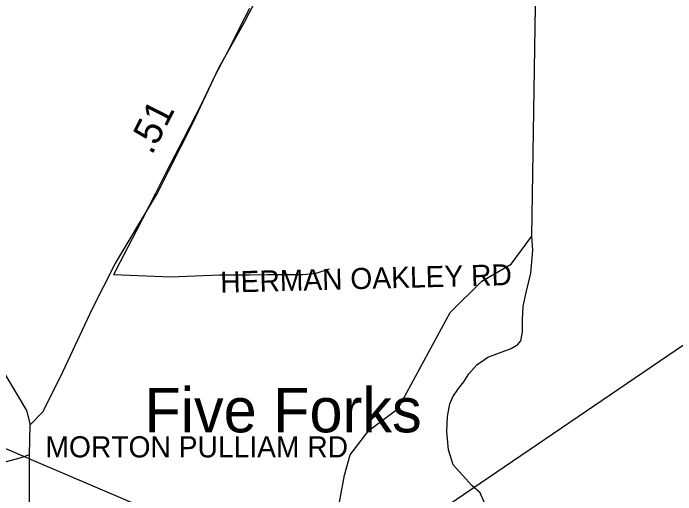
# Model space of a CAD drawing. Extents: x 1950930 to 2061844, y 904556 to 1017002.
# Drawn here: x 1994026 to 1997009, y 977847 to 980013 of the extents above; entities that cross this region are included whole.
import ezdxf

# ---------------------------------------------------------------- set-up
doc = ezdxf.new("R2010")
doc.units = 0
for name, color, linetype in [('Exist Civil Demographics Community Label', 7, 'Continuous'), ('Exist Hydrographic Creek Single Shore', 7, 'Continuous'), ('Exist Hydrographic Misc Water Feature', 7, 'Continuous'), ('Exist Road Non-System Type 51', 7, 'Continuous'), ('Exist Road Non-System Type 51 Label', 7, 'Continuous'), ('Exist Road Primary US Structure Standard Bridge CELL', 7, 'Continuous'), ('Exist Road Secondary Structure Standard Bridge Number Label', 7, 'Continuous'), ('Exist Road Secondary Type 51 Attributed', 7, 'Continuous'), ('Exist Utilities Electrical Transmission Line', 7, 'Continuous')]:
    doc.layers.add(name, color=color, linetype=linetype)

msp = doc.modelspace()

# ---------------------------------------------------------------- linework, layer by layer
at = {"layer": 'Exist Hydrographic Creek Single Shore'}
for points in [[(1996360.2, 979010), (1996377.2, 980043.5), (1996403.2, 980200.5), (1996536.3, 980434), (1996719.2, 980518.8), (1996928.2, 980783.6), (1997095.3, 980941), (1997136.3, 981051.8), (1997086.5, 981576.9)], [(1995458.8, 977620), (1995517.2, 977934.6), (1995543.3, 978025.9), (1995626.3, 978135.7), (1995759.2, 978234.8), (1995993.4, 978666.4), (1996135.2, 978807.9), (1996268.3, 978883.9), (1996360.2, 979010)]]:
    msp.add_lwpolyline(points, dxfattribs=at)
at = {"layer": 'Exist Hydrographic Misc Water Feature'}
msp.add_lwpolyline([(1996147.8, 977811.1), (1996127.5, 977854.9), (1996091, 977888.5), (1996006.1, 977981.8), (1995985.4, 978049.6), (1995978.6, 978131.6), (1995981.7, 978199.7), (1995991.1, 978255.9), (1996004.8, 978288.1), (1996030.3, 978324.5), (1996054, 978354.7), (1996077.4, 978391), (1996113.1, 978431.4), (1996162.7, 978466), (1996268.1, 978505.3), (1996297.9, 978523.5), (1996311.6, 978539.7), (1996319.2, 978579.8), (1996318.6, 978635.9), (1996322.1, 978694), (1996335.2, 978756.2), (1996356.3, 978844.5), (1996364.9, 978946.6), (1996360.2, 979010)], dxfattribs=at)
at = {"layer": 'Exist Road Non-System Type 51'}
for points in [[(1994478.4, 978838), (1994506.8, 978893.5), (1994581, 979034.5), (1994668.2, 979203.1), (1994715.4, 979299.4), (1994794.4, 979450.3), (1994872.8, 979604.8), (1994937.2, 979736.5), (1995003.8, 979863.3), (1995049.4, 979954.7), (1995091, 980036.2)], [(1994478.4, 978838), (1994735.8, 978828), (1994954.6, 978835.8), (1995089.5, 978835.8), (1995170.5, 978837.8), (1995330.2, 978838.2), (1995389.9, 978844.1), (1995450.5, 978863.7)]]:
    msp.add_lwpolyline(points, dxfattribs=at)
at = {"layer": 'Exist Road Secondary Structure Standard Bridge Number Label'}
msp.add_line((1995366.5, 977382.8), (1997081, 978547.2), dxfattribs=at)
at = {"layer": 'Exist Road Secondary Type 51 Attributed'}
for points in [[(1994101.9, 978162.1), (1994159.2, 978220.6), (1994240.5, 978379.9), (1994381, 978681.9), (1994485.4, 978885.8), (1994670.2, 979196.6), (1994834.4, 979518.8), (1994952.2, 979767.3), (1995066.9, 979972.7), (1995136.3, 980107.5), (1995193.2, 980210.7), (1995262.6, 980322.3), (1995333.1, 980458.1), (1995368.9, 980510.8), (1995375.2, 980540.3), (1995381, 980556.6)], [(1993978.3, 978406.7), (1994085.7, 978225.7), (1994101.9, 978162.1)], [(1994099.6, 978025.8), (1994101.9, 978162.1)], [(1994099.6, 978025.8), (1994056, 978010.9), (1993785.8, 977939.8)], [(1994099.6, 977684.2), (1994099.4, 977916.7), (1994099.6, 978025.8)]]:
    msp.add_lwpolyline(points, dxfattribs=at)
at = {"layer": 'Exist Utilities Electrical Transmission Line'}
msp.add_line((1994071.9, 978020.8), (1994106.8, 978005.9), dxfattribs=at)
for points in [[(1991614.2, 979041.9), (1992292.4, 978756.4), (1993309.7, 978346.4), (1994071.9, 978020.8)], [(1994106.8, 978005.9), (1994970.3, 977637.1), (1997743.8, 976497.9), (1999107.1, 976133.3), (2000078.9, 975883.5)]]:
    msp.add_lwpolyline(points, dxfattribs=at)

# ---------------------------------------------------------------- texts
at = {"layer": 'Exist Civil Demographics Community Label'}
msp.add_text('Five Forks', height=200, dxfattribs=at).set_placement((1994616.8, 978127.8))
at = {"layer": 'Exist Road Non-System Type 51 Label'}
msp.add_text('  HERMAN OAKLEY RD', height=95, rotation=1.5086, dxfattribs=at).set_placement((1994888.6, 978753.8))
msp.add_text('  MORTON PULLIAM RD', height=95, dxfattribs=at).set_placement((1994100.4, 978015))
at = {"layer": 'Exist Road Primary US Structure Standard Bridge CELL'}
msp.add_text('.51', height=125, rotation=63.0072, dxfattribs=at).set_placement((1994649.9, 979371.8))

doc.saveas('drawing.dxf')
